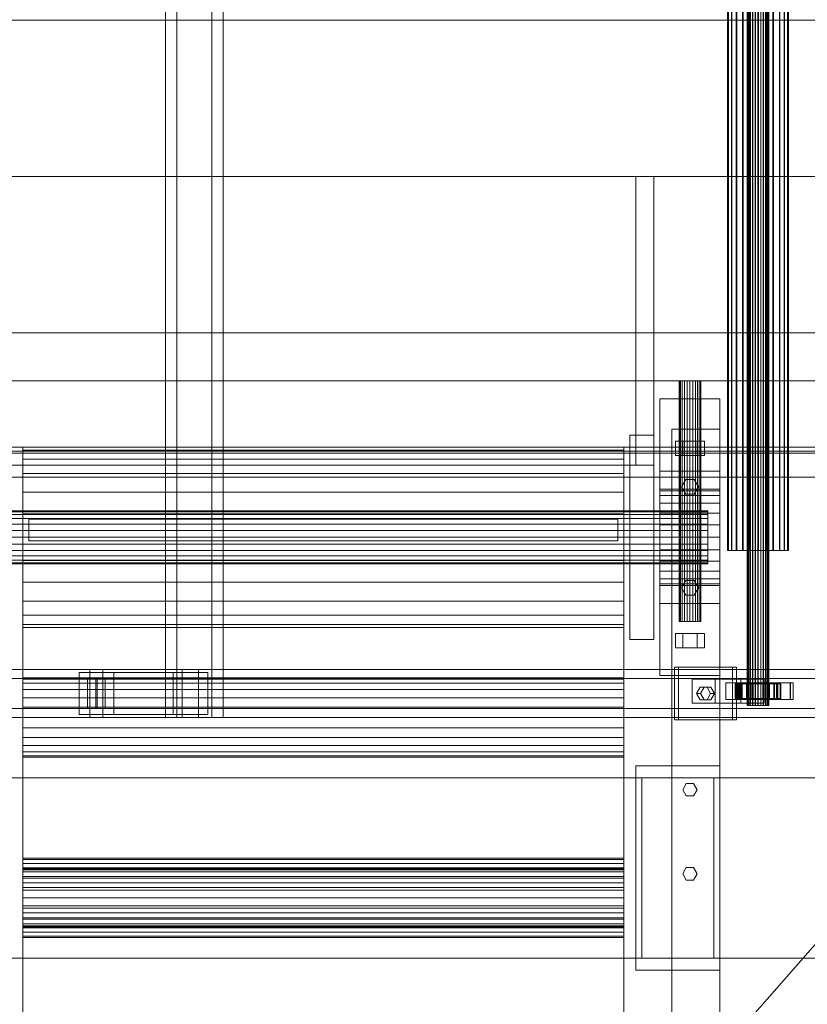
# Model space of a CAD drawing. Header units: millimetres. Extents: x -4738 to 65662, y -68080 to 6847.
# Tile 448 of 656: x 4848 to 5503, y -18688 to -17870. Entities that reach past the tile are written whole.
import ezdxf

# ---------------------------------------------------------------- set-up
doc = ezdxf.new("R2010")
doc.units = ezdxf.units.MM
for name, color, linetype, lineweight in [('COTAS_P', 1, 'Continuous', 0), ('superior_C01', 7, 'Continuous', 0), ('superior_dosificador', 7, 'Continuous', 0)]:
    doc.layers.add(name, color=color, linetype=linetype, lineweight=lineweight)
doc.dimstyles.new('R19_100', dxfattribs={"dimtxt": 250, "dimasz": 150, "dimexe": 150, "dimexo": 80, "dimgap": 100, "dimtad": 1, "dimtih": 1, "dimtoh": 1, "dimdsep": 46, "dimcen": 0.09, "dimadec": 0, "dimazin": 0, "dimtfac": 1, "dimtdec": 4, "dimtofl": 0, "dimtmove": 0, "dimatfit": 3, "dimfxl": 1, "dimtolj": 1, "dimtzin": 0, "dimarcsym": 0})

# ---------------------------------------------------------------- blocks, each defined once
blk = doc.blocks.new('DIM_R30_36')
at = {"layer": 'COTAS_P'}
for p, q in [((4250, -17250), (4400, -17205)), ((5950, -17250), (5800, -17205)), ((4250, -18150), (4250, -17250)), ((5950, -17250), (4250, -17250)), ((4250, -17250), (4400, -17295)), ((5950, -17250), (5800, -17295)), ((5950, -18150), (5950, -17250))]:
    blk.add_line(p, q, dxfattribs=at)
blk.add_text('1700 P', height=250, rotation=180, dxfattribs=at).set_placement((5100, -17350))

msp = doc.modelspace()

# ---------------------------------------------------------------- linework, layer by layer
at = {"layer": 'superior_C01'}
for p, q in [((4968.89, -17550), (4968.89, -18450)), ((4978.326, -18450), (4978.326, -17550)), ((5007.408, -18450), (5007.408, -17550)), ((5016.845, -17550), (5016.845, -18450)), ((5452.632, -18440), (5452.632, -17560)), ((5452.912, -18440), (5452.912, -17560)), ((5452.965, -18440), (5452.965, -17560)), ((5453.787, -18440), (5453.787, -17560)), ((5453.888, -18440), (5453.888, -17560)), ((5455.196, -18440), (5455.196, -17560)), ((5455.339, -18440), (5455.339, -17560)), ((5457.044, -18440), (5457.044, -17560)), ((5457.219, -18440), (5457.219, -17560)), ((5459.205, -18440), (5459.205, -17560)), ((5459.399, -18440), (5459.399, -17560)), ((5461.531, -18440), (5461.531, -17560)), ((5461.732, -18440), (5461.732, -17560)), ((5463.863, -18440), (5463.863, -17560)), ((5464.058, -18440), (5464.058, -17560)), ((5466.044, -18440), (5466.044, -17560)), ((5466.218, -18440), (5466.218, -17560)), ((5467.924, -18440), (5467.924, -17560)), ((5468.066, -18440), (5468.066, -17560)), ((5469.375, -18440), (5469.375, -17560)), ((5469.475, -18440), (5469.475, -17560)), ((5470.298, -17560), (5470.298, -18440)), ((5470.35, -18440), (5470.35, -17560)), ((5470.631, -18440), (5470.631, -17560)), ((5436.233, -18311.15), (5436.233, -17688.85)), ((5437.025, -18311.15), (5437.025, -17688.85)), ((5437.172, -18311.15), (5437.172, -17688.85)), ((5439.493, -18311.15), (5439.493, -17688.85)), ((5439.778, -18311.15), (5439.778, -17688.85)), ((5443.471, -18311.15), (5443.471, -17688.85)), ((5443.873, -18311.15), (5443.873, -17688.85)), ((5448.686, -18311.15), (5448.686, -17688.85)), ((5449.178, -18311.15), (5449.178, -17688.85)), ((5454.783, -18311.15), (5454.783, -17688.85)), ((5455.332, -18311.15), (5455.332, -17688.85)), ((5461.347, -18311.15), (5461.347, -17688.85)), ((5461.916, -18311.15), (5461.916, -17688.85)), ((5467.93, -18311.15), (5467.93, -17688.85)), ((5468.479, -18311.15), (5468.479, -17688.85)), ((5474.084, -18311.15), (5474.084, -17688.85)), ((5474.577, -18311.15), (5474.577, -17688.85)), ((5479.39, -18311.15), (5479.39, -17688.85)), ((5479.792, -18311.15), (5479.792, -17688.85)), ((5483.485, -18311.15), (5483.485, -17688.85)), ((5483.769, -18311.15), (5483.769, -17688.85)), ((5486.091, -17688.85), (5486.091, -18311.15)), ((5486.238, -18311.15), (5486.238, -17688.85)), ((5487.03, -18311.15), (5487.03, -17688.85)), ((4752.863, -17870), (5697.022, -17870)), ((5698.63, -17870), (4754.471, -17870)), ((4752.863, -18000), (5697.022, -18000)), ((5698.63, -18000), (4754.471, -18000)), ((4752.863, -18130), (5697.022, -18130)), ((5698.63, -18130), (4754.471, -18130)), ((5678.578, -18228.298), (4734.419, -18228.298)), ((4736.026, -18228.298), (5680.186, -18228.298)), ((10242.208, -18250), (1103.221, -18250)), ((1104.577, -18250), (10243.564, -18250)), ((5437.172, -18311.15), (5436.233, -18311.15)), ((5436.233, -18311.15), (5437.025, -18311.15)), ((5437.025, -18311.15), (5439.493, -18311.15)), ((5439.778, -18311.15), (5437.172, -18311.15)), ((5439.493, -18311.15), (5443.471, -18311.15)), ((5443.873, -18311.15), (5439.778, -18311.15)), ((5443.471, -18311.15), (5448.686, -18311.15)), ((5449.178, -18311.15), (5443.873, -18311.15)), ((5448.686, -18311.15), (5454.783, -18311.15)), ((5455.332, -18311.15), (5449.178, -18311.15)), ((5454.783, -18311.15), (5461.347, -18311.15)), ((5461.916, -18311.15), (5455.332, -18311.15)), ((5461.347, -18311.15), (5467.93, -18311.15)), ((5468.479, -18311.15), (5461.916, -18311.15)), ((5467.93, -18311.15), (5474.084, -18311.15)), ((5474.577, -18311.15), (5468.479, -18311.15)), ((5474.084, -18311.15), (5479.39, -18311.15)), ((5479.792, -18311.15), (5474.577, -18311.15)), ((5479.39, -18311.15), (5483.485, -18311.15)), ((5483.769, -18311.15), (5479.792, -18311.15)), ((5483.485, -18311.15), (5486.091, -18311.15)), ((5486.238, -18311.15), (5483.769, -18311.15)), ((5486.091, -18311.15), (5487.03, -18311.15)), ((5487.03, -18311.15), (5486.238, -18311.15)), ((4905.916, -18410), (3750.355, -18410)), ((3761.139, -18410), (4916.701, -18410)), ((4982.757, -18410), (3827.195, -18410)), ((3840.676, -18410), (4996.238, -18410)), ((4905.916, -18410), (4905.916, -18450)), ((4916.701, -18410), (4905.916, -18410)), ((6061.478, -18410), (4905.916, -18410)), ((4916.701, -18450), (4916.701, -18410)), ((4916.701, -18410), (6072.263, -18410)), ((4982.757, -18410), (4982.757, -18450)), ((4996.238, -18410), (4982.757, -18410)), ((6138.318, -18410), (4982.757, -18410)), ((4996.238, -18450), (4996.238, -18410)), ((4996.238, -18410), (6151.799, -18410)), ((5440.44, -18408), (5392.292, -18408)), ((5392.292, -18408), (5392.292, -18452)), ((5395.527, -18408), (5392.292, -18408)), ((5395.527, -18452), (5395.527, -18408)), ((5395.527, -18408), (5443.675, -18408)), ((5440.44, -18452), (5440.44, -18408)), ((5440.44, -18408), (5443.675, -18408)), ((5443.675, -18408), (5443.675, -18452)), ((4903.985, -18417.5), (3826.611, -18417.5)), ((3841.26, -18417.5), (4918.633, -18417.5)), ((4925.753, -18412.5), (4896.864, -18412.5)), ((4896.864, -18412.5), (4896.864, -18447.5)), ((4975.053, -18412.5), (4896.864, -18412.5)), ((4903.985, -18417.5), (4903.985, -18442.5)), ((4918.633, -18417.5), (4903.985, -18417.5)), ((4910.771, -18417.5), (4911.847, -18417.5)), ((4910.771, -18442.5), (4910.771, -18417.5)), ((6144.521, -18417.5), (4910.771, -18417.5)), ((4911.847, -18417.5), (4911.847, -18442.5)), ((4911.847, -18417.5), (6145.597, -18417.5)), ((4918.633, -18442.5), (4918.633, -18417.5)), ((4925.753, -18447.5), (4925.753, -18412.5)), ((4925.753, -18412.5), (5003.942, -18412.5)), ((4975.053, -18447.5), (4975.053, -18412.5)), ((4975.053, -18412.5), (5003.942, -18412.5)), ((5003.942, -18412.5), (5003.942, -18447.5)), ((5425.996, -18418), (5406.736, -18418)), ((5406.736, -18418), (5406.736, -18438)), ((5447.418, -18418), (5406.736, -18418)), ((5425.996, -18438), (5425.996, -18418)), ((5425.996, -18418), (5466.677, -18418)), ((5447.418, -18438), (5447.418, -18418)), ((5447.418, -18418), (5466.677, -18418)), ((5466.677, -18418), (5466.677, -18438)), ((5410.588, -18430), (5413.477, -18424.804)), ((5413.477, -18424.804), (5419.255, -18424.804)), ((5416.712, -18424.804), (5413.477, -18424.804)), ((5416.712, -18424.804), (5413.823, -18430)), ((5422.49, -18424.804), (5416.712, -18424.804)), ((5419.255, -18424.804), (5422.144, -18430)), ((5422.49, -18424.804), (5419.255, -18424.804)), ((5425.379, -18430), (5422.49, -18424.804)), ((5446.34, -18421), (5434.784, -18421)), ((5434.784, -18421), (5434.784, -18435)), ((5446.108, -18421), (5434.784, -18421)), ((5443.225, -18422), (5442.632, -18422)), ((5442.632, -18422), (5452.632, -18422)), ((5442.632, -18434), (5442.632, -18422)), ((5442.632, -18422), (5443.335, -18422)), ((5445.071, -18422), (5443.225, -18422)), ((5443.225, -18422), (5452.912, -18422)), ((5443.225, -18434), (5443.225, -18422)), ((5443.335, -18422), (5452.965, -18422)), ((5443.335, -18434), (5443.335, -18422)), ((5443.335, -18422), (5445.284, -18422)), ((5488.633, -18421), (5444.336, -18421)), ((5444.336, -18421), (5444.336, -18435)), ((5446.493, -18421), (5444.336, -18421)), ((5448.047, -18422), (5445.071, -18422)), ((5445.071, -18422), (5453.787, -18422)), ((5445.071, -18434), (5445.071, -18422)), ((5445.284, -18422), (5453.888, -18422)), ((5445.284, -18434), (5445.284, -18422)), ((5445.284, -18422), (5448.347, -18422)), ((5446.108, -18435), (5446.108, -18421)), ((5446.108, -18421), (5457.664, -18421)), ((5446.34, -18435), (5446.34, -18421)), ((5446.34, -18421), (5457.664, -18421)), ((5446.493, -18435), (5446.493, -18421)), ((5446.493, -18421), (5490.79, -18421)), ((5451.948, -18422), (5448.047, -18422)), ((5448.047, -18422), (5455.196, -18422)), ((5448.047, -18434), (5448.047, -18422)), ((5448.347, -18422), (5455.339, -18422)), ((5448.347, -18434), (5448.347, -18422)), ((5448.347, -18422), (5452.316, -18422)), ((5456.509, -18422), (5451.948, -18422)), ((5451.948, -18422), (5457.044, -18422)), ((5451.948, -18434), (5451.948, -18422)), ((5452.316, -18422), (5457.219, -18422)), ((5452.316, -18434), (5452.316, -18422)), ((5452.316, -18422), (5456.919, -18422)), ((5452.632, -18422), (5452.912, -18422)), ((5452.632, -18422), (5452.632, -18434)), ((5452.965, -18422), (5452.632, -18422)), ((5452.912, -18422), (5453.787, -18422)), ((5452.912, -18422), (5452.912, -18434)), ((5452.965, -18422), (5452.965, -18434)), ((5453.888, -18422), (5452.965, -18422)), ((5453.787, -18422), (5455.196, -18422)), ((5453.787, -18422), (5453.787, -18434)), ((5453.888, -18422), (5453.888, -18434)), ((5455.339, -18422), (5453.888, -18422)), ((5455.196, -18422), (5457.044, -18422)), ((5455.196, -18422), (5455.196, -18434)), ((5455.339, -18422), (5455.339, -18434)), ((5457.219, -18422), (5455.339, -18422)), ((5461.419, -18422), (5456.509, -18422)), ((5456.509, -18422), (5459.205, -18422)), ((5456.509, -18434), (5456.509, -18422)), ((5456.919, -18422), (5459.399, -18422)), ((5456.919, -18434), (5456.919, -18422)), ((5456.919, -18422), (5461.844, -18422)), ((5457.044, -18422), (5459.205, -18422)), ((5457.044, -18422), (5457.044, -18434)), ((5457.219, -18422), (5457.219, -18434)), ((5459.399, -18422), (5457.219, -18422)), ((5457.664, -18421), (5457.664, -18435)), ((5459.205, -18422), (5461.531, -18422)), ((5459.205, -18422), (5459.205, -18434)), ((5459.399, -18422), (5459.399, -18434)), ((5461.732, -18422), (5459.399, -18422)), ((5466.343, -18422), (5461.419, -18422)), ((5461.419, -18422), (5461.531, -18422)), ((5461.419, -18434), (5461.419, -18422)), ((5461.531, -18422), (5463.863, -18422)), ((5461.531, -18422), (5461.531, -18434)), ((5461.844, -18422), (5461.732, -18422)), ((5461.732, -18422), (5461.732, -18434)), ((5464.058, -18422), (5461.732, -18422)), ((5461.844, -18434), (5461.844, -18422)), ((5461.844, -18422), (5466.754, -18422)), ((5466.343, -18422), (5463.863, -18422)), ((5463.863, -18422), (5466.044, -18422)), ((5463.863, -18422), (5463.863, -18434)), ((5466.754, -18422), (5464.058, -18422)), ((5464.058, -18422), (5464.058, -18434)), ((5466.218, -18422), (5464.058, -18422)), ((5477.155, -18421), (5465.599, -18421)), ((5465.599, -18421), (5465.599, -18435)), ((5476.923, -18421), (5465.599, -18421)), ((5470.946, -18422), (5466.044, -18422)), ((5466.044, -18422), (5467.924, -18422)), ((5466.044, -18422), (5466.044, -18434)), ((5471.315, -18422), (5466.218, -18422)), ((5466.218, -18422), (5466.218, -18434)), ((5468.066, -18422), (5466.218, -18422)), ((5470.946, -18422), (5466.343, -18422)), ((5466.343, -18434), (5466.343, -18422)), ((5466.754, -18434), (5466.754, -18422)), ((5466.754, -18422), (5471.315, -18422)), ((5474.915, -18422), (5467.924, -18422)), ((5467.924, -18422), (5469.375, -18422)), ((5467.924, -18422), (5467.924, -18434)), ((5475.216, -18422), (5468.066, -18422)), ((5468.066, -18422), (5468.066, -18434)), ((5469.475, -18422), (5468.066, -18422)), ((5477.978, -18422), (5469.375, -18422)), ((5469.375, -18422), (5470.298, -18422)), ((5469.375, -18422), (5469.375, -18434)), ((5478.191, -18422), (5469.475, -18422)), ((5469.475, -18422), (5469.475, -18434)), ((5470.35, -18422), (5469.475, -18422)), ((5470.298, -18422), (5479.928, -18422)), ((5470.298, -18434), (5470.298, -18422)), ((5470.298, -18422), (5470.631, -18422)), ((5480.038, -18422), (5470.35, -18422)), ((5470.35, -18422), (5470.35, -18434)), ((5470.631, -18422), (5470.35, -18422)), ((5480.63, -18422), (5470.631, -18422)), ((5470.631, -18422), (5470.631, -18434)), ((5474.915, -18422), (5470.946, -18422)), ((5470.946, -18434), (5470.946, -18422)), ((5471.315, -18434), (5471.315, -18422)), ((5471.315, -18422), (5475.216, -18422)), ((5477.978, -18422), (5474.915, -18422)), ((5474.915, -18434), (5474.915, -18422)), ((5475.216, -18434), (5475.216, -18422)), ((5475.216, -18422), (5478.191, -18422)), ((5476.923, -18435), (5476.923, -18421)), ((5476.923, -18421), (5488.478, -18421)), ((5477.155, -18435), (5477.155, -18421)), ((5477.155, -18421), (5488.478, -18421)), ((5479.928, -18422), (5477.978, -18422)), ((5477.978, -18434), (5477.978, -18422)), ((5478.191, -18434), (5478.191, -18422)), ((5478.191, -18422), (5480.038, -18422)), ((5479.928, -18422), (5479.928, -18434)), ((5480.63, -18422), (5479.928, -18422)), ((5480.038, -18434), (5480.038, -18422)), ((5480.038, -18422), (5480.63, -18422)), ((5480.63, -18434), (5480.63, -18422)), ((5488.478, -18421), (5488.478, -18435)), ((5488.633, -18435), (5488.633, -18421)), ((5488.633, -18421), (5490.79, -18421)), ((5490.79, -18421), (5490.79, -18435)), ((5413.477, -18435.196), (5410.588, -18430)), ((5410.588, -18430), (5413.823, -18430)), ((5419.255, -18435.196), (5413.477, -18435.196)), ((5416.712, -18435.196), (5413.477, -18435.196)), ((5413.823, -18430), (5416.712, -18435.196)), ((5416.712, -18435.196), (5422.49, -18435.196)), ((5422.144, -18430), (5419.255, -18435.196)), ((5422.49, -18435.196), (5419.255, -18435.196)), ((5425.379, -18430), (5422.144, -18430)), ((5422.49, -18435.196), (5425.379, -18430)), ((5434.784, -18435), (5446.34, -18435)), ((5434.784, -18435), (5446.108, -18435)), ((5452.632, -18434), (5442.632, -18434)), ((5442.632, -18434), (5443.225, -18434)), ((5443.335, -18434), (5442.632, -18434)), ((5452.912, -18434), (5443.225, -18434)), ((5443.225, -18434), (5445.071, -18434)), ((5452.965, -18434), (5443.335, -18434)), ((5445.284, -18434), (5443.335, -18434)), ((5444.336, -18435), (5488.633, -18435)), ((5444.336, -18435), (5446.493, -18435)), ((5453.787, -18434), (5445.071, -18434)), ((5445.071, -18434), (5448.047, -18434)), ((5453.888, -18434), (5445.284, -18434)), ((5448.347, -18434), (5445.284, -18434)), ((5457.664, -18435), (5446.108, -18435)), ((5457.664, -18435), (5446.34, -18435)), ((5490.79, -18435), (5446.493, -18435)), ((5455.196, -18434), (5448.047, -18434)), ((5448.047, -18434), (5451.948, -18434)), ((5455.339, -18434), (5448.347, -18434)), ((5452.316, -18434), (5448.347, -18434)), ((5457.044, -18434), (5451.948, -18434)), ((5451.948, -18434), (5456.509, -18434)), ((5457.219, -18434), (5452.316, -18434)), ((5456.919, -18434), (5452.316, -18434)), ((5452.912, -18434), (5452.632, -18434)), ((5452.632, -18434), (5452.965, -18434)), ((5453.787, -18434), (5452.912, -18434)), ((5452.965, -18434), (5453.888, -18434)), ((5455.196, -18434), (5453.787, -18434)), ((5453.888, -18434), (5455.339, -18434)), ((5457.044, -18434), (5455.196, -18434)), ((5455.339, -18434), (5457.219, -18434)), ((5459.205, -18434), (5456.509, -18434)), ((5456.509, -18434), (5461.419, -18434)), ((5459.399, -18434), (5456.919, -18434)), ((5461.844, -18434), (5456.919, -18434)), ((5459.205, -18434), (5457.044, -18434)), ((5457.219, -18434), (5459.399, -18434)), ((5461.531, -18434), (5459.205, -18434)), ((5459.399, -18434), (5461.732, -18434)), ((5461.531, -18434), (5461.419, -18434)), ((5461.419, -18434), (5466.343, -18434)), ((5463.863, -18434), (5461.531, -18434)), ((5461.732, -18434), (5461.844, -18434)), ((5461.732, -18434), (5464.058, -18434)), ((5466.754, -18434), (5461.844, -18434)), ((5466.044, -18434), (5463.863, -18434)), ((5463.863, -18434), (5466.343, -18434)), ((5464.058, -18434), (5466.754, -18434)), ((5464.058, -18434), (5466.218, -18434)), ((5465.599, -18435), (5477.155, -18435)), ((5465.599, -18435), (5476.923, -18435)), ((5467.924, -18434), (5466.044, -18434)), ((5466.044, -18434), (5470.946, -18434)), ((5466.218, -18434), (5471.315, -18434)), ((5466.218, -18434), (5468.066, -18434)), ((5466.343, -18434), (5470.946, -18434)), ((5471.315, -18434), (5466.754, -18434)), ((5469.375, -18434), (5467.924, -18434)), ((5467.924, -18434), (5474.915, -18434)), ((5468.066, -18434), (5475.216, -18434)), ((5468.066, -18434), (5469.475, -18434)), ((5470.298, -18434), (5469.375, -18434)), ((5469.375, -18434), (5477.978, -18434)), ((5469.475, -18434), (5478.191, -18434)), ((5469.475, -18434), (5470.35, -18434)), ((5479.928, -18434), (5470.298, -18434)), ((5470.631, -18434), (5470.298, -18434)), ((5470.35, -18434), (5480.038, -18434)), ((5470.35, -18434), (5470.631, -18434)), ((5470.631, -18434), (5480.63, -18434)), ((5470.946, -18434), (5474.915, -18434)), ((5475.216, -18434), (5471.315, -18434)), ((5474.915, -18434), (5477.978, -18434)), ((5478.191, -18434), (5475.216, -18434)), ((5488.478, -18435), (5476.923, -18435)), ((5488.478, -18435), (5477.155, -18435)), ((5477.978, -18434), (5479.928, -18434)), ((5480.038, -18434), (5478.191, -18434)), ((5479.928, -18434), (5480.63, -18434)), ((5480.63, -18434), (5480.038, -18434)), ((5490.79, -18435), (5488.633, -18435)), ((3826.611, -18442.5), (4903.985, -18442.5)), ((3841.26, -18442.5), (4918.633, -18442.5)), ((4903.985, -18442.5), (4918.633, -18442.5)), ((4911.847, -18442.5), (4910.771, -18442.5)), ((4910.771, -18442.5), (6144.521, -18442.5)), ((4911.847, -18442.5), (6145.597, -18442.5)), ((5406.736, -18438), (5425.996, -18438)), ((5406.736, -18438), (5447.418, -18438)), ((5466.677, -18438), (5425.996, -18438)), ((5466.677, -18438), (5447.418, -18438)), ((5452.965, -18440), (5452.632, -18440)), ((5452.632, -18440), (5452.912, -18440)), ((5452.912, -18440), (5453.787, -18440)), ((5453.888, -18440), (5452.965, -18440)), ((5453.787, -18440), (5455.196, -18440)), ((5455.339, -18440), (5453.888, -18440)), ((5455.196, -18440), (5457.044, -18440)), ((5457.219, -18440), (5455.339, -18440)), ((5457.044, -18440), (5459.205, -18440)), ((5459.399, -18440), (5457.219, -18440)), ((5459.205, -18440), (5461.531, -18440)), ((5461.732, -18440), (5459.399, -18440)), ((5461.531, -18440), (5463.863, -18440)), ((5464.058, -18440), (5461.732, -18440)), ((5463.863, -18440), (5466.044, -18440)), ((5466.218, -18440), (5464.058, -18440)), ((5466.044, -18440), (5467.924, -18440)), ((5468.066, -18440), (5466.218, -18440)), ((5467.924, -18440), (5469.375, -18440)), ((5469.475, -18440), (5468.066, -18440)), ((5469.375, -18440), (5470.298, -18440)), ((5470.35, -18440), (5469.475, -18440)), ((5470.298, -18440), (5470.631, -18440)), ((5470.631, -18440), (5470.35, -18440)), ((3750.355, -18450), (4905.916, -18450)), ((3761.139, -18450), (4916.701, -18450)), ((3827.195, -18450), (4982.757, -18450)), ((3840.676, -18450), (4996.238, -18450)), ((4896.864, -18447.5), (4925.753, -18447.5)), ((4975.053, -18447.5), (4896.864, -18447.5)), ((4905.916, -18450), (4916.701, -18450)), ((4905.916, -18450), (6061.478, -18450)), ((4916.701, -18450), (6072.263, -18450)), ((5003.942, -18447.5), (4925.753, -18447.5)), ((4968.89, -18450), (5007.408, -18450)), ((4968.89, -18450), (4978.326, -18450)), ((5003.942, -18447.5), (4975.053, -18447.5)), ((5016.845, -18450), (4978.326, -18450)), ((4982.757, -18450), (4996.238, -18450)), ((4982.757, -18450), (6138.318, -18450)), ((4996.238, -18450), (6151.799, -18450)), ((5016.845, -18450), (5007.408, -18450)), ((5392.292, -18452), (5440.44, -18452)), ((5392.292, -18452), (5395.527, -18452)), ((5443.675, -18452), (5395.527, -18452)), ((5443.675, -18452), (5440.44, -18452))]:
    msp.add_line(p, q, dxfattribs=at)
at = {"layer": 'superior_dosificador'}
for p, q in [((4825, -18000), (5375, -18000)), ((5360, -18240), (5360, -18000)), ((5360, -18000), (5375, -18000)), ((5375, -18000), (5375, -18240)), ((5870, -18170), (4330, -18170)), ((5396.307, -18170), (5396, -18170)), ((5396, -18370), (5396, -18170)), ((5396.307, -18170), (5397.206, -18170)), ((5396.307, -18170), (5396.307, -18370)), ((5397.206, -18170), (5398.636, -18170)), ((5397.206, -18170), (5397.206, -18370)), ((5398.636, -18170), (5400.5, -18170)), ((5398.636, -18170), (5398.636, -18370)), ((5400.5, -18170), (5402.671, -18170)), ((5400.5, -18170), (5400.5, -18370)), ((5402.671, -18170), (5405, -18170)), ((5402.671, -18170), (5402.671, -18370)), ((5405, -18170), (5407.329, -18170)), ((5405, -18170), (5405, -18370)), ((5407.329, -18170), (5409.5, -18170)), ((5407.329, -18170), (5407.329, -18370)), ((5409.5, -18170), (5411.364, -18170)), ((5409.5, -18170), (5409.5, -18370)), ((5411.364, -18170), (5412.794, -18170)), ((5411.364, -18170), (5411.364, -18370)), ((5412.794, -18170), (5413.693, -18170)), ((5412.794, -18170), (5412.794, -18370)), ((5413.693, -18170), (5414, -18170)), ((5413.693, -18170), (5413.693, -18370)), ((5414, -18170), (5414, -18370)), ((5430, -18185), (5380, -18185)), ((5380, -18185), (5380, -18415)), ((5430, -18415), (5430, -18185)), ((5430, -18210), (5390, -18210)), ((5390, -18210), (5390, -19790)), ((5430, -19790), (5430, -18210)), ((5355, -18385), (5355, -18215)), ((5355, -18215), (5375, -18215)), ((5375, -18215), (5375, -18385)), ((5399, -18220), (5393, -18220)), ((5393, -18232), (5393, -18220)), ((5399, -18220), (5411, -18220)), ((5399, -18220), (5399, -18232)), ((5411, -18220), (5417, -18220)), ((5411, -18220), (5411, -18232)), ((5417, -18220), (5417, -18232)), ((5875, -18225), (4325, -18225)), ((4330, -18230), (5870, -18230)), ((4850, -18227.556), (4850, -18225)), ((5350, -18225), (4850, -18225)), ((4850, -18235.048), (4850, -18227.556)), ((5350, -18227.556), (4850, -18227.556)), ((5350, -18227.556), (5350, -18225)), ((5350, -18235.048), (5350, -18227.556)), ((4850, -18246.967), (4850, -18235.048)), ((5350, -18235.048), (4850, -18235.048)), ((5350, -18246.967), (5350, -18235.048)), ((5393, -18232), (5399, -18232)), ((5399, -18232), (5411, -18232)), ((5411, -18232), (5417, -18232)), ((5375, -18240), (4825, -18240)), ((4850, -18262.5), (4850, -18246.967)), ((5350, -18246.967), (4850, -18246.967)), ((5350, -18262.5), (5350, -18246.967)), ((5375, -18240), (5360, -18240)), ((5430, -18245), (5380, -18245)), ((5380, -18245), (5380, -18355)), ((5430, -18355), (5430, -18245)), ((4325, -18250), (5875, -18250)), ((4350, -18250), (5850, -18250)), ((5850, -18250), (5350, -18820)), ((5398, -18258), (5401.5, -18251.938)), ((5401.5, -18251.938), (5408.5, -18251.938)), ((5408.5, -18251.938), (5412, -18258)), ((4850, -18280.589), (4850, -18262.5)), ((5350, -18262.5), (4850, -18262.5)), ((5350, -18280.589), (5350, -18262.5)), ((5380, -18261.363), (5380, -18260)), ((5430, -18260), (5380, -18260)), ((5380, -18265.359), (5380, -18261.363)), ((5430, -18261.363), (5380, -18261.363)), ((5401.5, -18264.062), (5398, -18258)), ((5412, -18258), (5408.5, -18264.062)), ((5430, -18261.363), (5430, -18260)), ((5430, -18265.359), (5430, -18261.363)), ((5380, -18271.716), (5380, -18265.359)), ((5430, -18265.359), (5380, -18265.359)), ((5380, -18280), (5380, -18271.716)), ((5430, -18271.716), (5380, -18271.716)), ((5408.5, -18264.062), (5401.5, -18264.062)), ((5430, -18271.716), (5430, -18265.359)), ((5430, -18280), (5430, -18271.716)), ((5420, -18278), (4780, -18278)), ((5420, -18278.75), (4780, -18278.75)), ((5380, -18289.647), (5380, -18280)), ((5430, -18280), (5380, -18280)), ((5420, -18278.75), (5420, -18278)), ((5420, -18280.947), (5420, -18278.75)), ((5430, -18289.647), (5430, -18280)), ((5420, -18280.947), (4780, -18280.947)), ((5420, -18284.444), (4780, -18284.444)), ((4850, -18300), (4850, -18280.589)), ((5350, -18280.589), (4850, -18280.589)), ((4855, -18303), (4855, -18285)), ((4855, -18285), (5345, -18285)), ((5345, -18285), (5345, -18303)), ((5350, -18300), (5350, -18280.589)), ((5420, -18284.444), (5420, -18280.947)), ((5420, -18289), (5420, -18284.444)), ((5420, -18289), (4780, -18289)), ((5420, -18294.306), (4780, -18294.306)), ((5380, -18300), (5380, -18289.647)), ((5430, -18289.647), (5380, -18289.647)), ((5420, -18294.306), (5420, -18289)), ((5420, -18300), (5420, -18294.306)), ((5430, -18300), (5430, -18289.647)), ((5420, -18300), (4780, -18300)), ((4850, -18319.411), (4850, -18300)), ((5350, -18300), (4850, -18300)), ((4850, -18300), (4850, -19700)), ((5345, -18303), (4855, -18303)), ((5350, -18319.411), (5350, -18300)), ((5350, -19700), (5350, -18300)), ((5380, -18310.353), (5380, -18300)), ((5430, -18300), (5380, -18300)), ((5420, -18305.694), (5420, -18300)), ((5430, -18310.353), (5430, -18300)), ((5420, -18305.694), (4780, -18305.694)), ((5420, -18311), (4780, -18311)), ((5380, -18320), (5380, -18310.353)), ((5430, -18310.353), (5380, -18310.353)), ((5420, -18311), (5420, -18305.694)), ((5420, -18315.556), (5420, -18311)), ((5430, -18320), (5430, -18310.353)), ((5420, -18315.556), (4780, -18315.556)), ((5420, -18319.053), (4780, -18319.053)), ((4850, -18337.5), (4850, -18319.411)), ((5350, -18319.411), (4850, -18319.411)), ((5350, -18337.5), (5350, -18319.411)), ((5380, -18328.284), (5380, -18320)), ((5430, -18320), (5380, -18320)), ((5420, -18319.053), (5420, -18315.556)), ((5420, -18321.25), (5420, -18319.053)), ((5430, -18328.284), (5430, -18320)), ((5420, -18321.25), (4780, -18321.25)), ((4780, -18322), (5420, -18322)), ((5380, -18334.641), (5380, -18328.284)), ((5430, -18328.284), (5380, -18328.284)), ((5420, -18321.25), (5420, -18322)), ((5430, -18334.641), (5430, -18328.284)), ((5380, -18338.637), (5380, -18334.641)), ((5430, -18334.641), (5380, -18334.641)), ((5398, -18342), (5401.5, -18335.938)), ((5401.5, -18335.938), (5408.5, -18335.938)), ((5408.5, -18335.938), (5412, -18342)), ((5430, -18338.637), (5430, -18334.641)), ((4850, -18353.033), (4850, -18337.5)), ((5350, -18337.5), (4850, -18337.5)), ((5350, -18353.033), (5350, -18337.5)), ((5380, -18340), (5380, -18338.637)), ((5430, -18338.637), (5380, -18338.637)), ((5380, -18340), (5430, -18340)), ((5401.5, -18348.062), (5398, -18342)), ((5412, -18342), (5408.5, -18348.062)), ((5430, -18338.637), (5430, -18340)), ((4850, -18364.952), (4850, -18353.033)), ((5350, -18353.033), (4850, -18353.033)), ((5350, -18364.952), (5350, -18353.033)), ((5408.5, -18348.062), (5401.5, -18348.062)), ((5380, -18355), (5430, -18355)), ((4850, -18372.444), (4850, -18364.952)), ((5350, -18364.952), (4850, -18364.952)), ((5350, -18372.444), (5350, -18364.952)), ((5396, -18370), (5396.307, -18370)), ((5396.307, -18370), (5397.206, -18370)), ((5397.206, -18370), (5398.636, -18370)), ((5398.636, -18370), (5400.5, -18370)), ((5400.5, -18370), (5402.671, -18370)), ((5402.671, -18370), (5405, -18370)), ((5405, -18370), (5407.329, -18370)), ((5407.329, -18370), (5409.5, -18370)), ((5409.5, -18370), (5411.364, -18370)), ((5411.364, -18370), (5412.794, -18370)), ((5412.794, -18370), (5413.693, -18370)), ((5413.693, -18370), (5414, -18370)), ((4850, -18375), (4850, -18372.444)), ((5350, -18372.444), (4850, -18372.444)), ((4850, -18375), (5350, -18375)), ((5350, -18372.444), (5350, -18375)), ((5375, -18385), (5355, -18385)), ((5399, -18380), (5393, -18380)), ((5393, -18392), (5393, -18380)), ((5399, -18380), (5411, -18380)), ((5399, -18380), (5399, -18392)), ((5411, -18380), (5417, -18380)), ((5411, -18380), (5411, -18392)), ((5417, -18380), (5417, -18392)), ((5393, -18392), (5399, -18392)), ((5399, -18392), (5411, -18392)), ((5411, -18392), (5417, -18392)), ((4850, -18418.124), (4850, -18417)), ((5350, -18417), (4850, -18417)), ((4850, -18421.421), (4850, -18418.124)), ((5350, -18418.124), (4850, -18418.124)), ((5350, -18418.124), (5350, -18417)), ((5350, -18421.421), (5350, -18418.124)), ((5380, -18415), (5430, -18415)), ((4850, -18426.665), (4850, -18421.421)), ((5350, -18421.421), (4850, -18421.421)), ((4850, -18433.5), (4850, -18426.665)), ((5350, -18426.665), (4850, -18426.665)), ((5350, -18426.665), (5350, -18421.421)), ((5350, -18433.5), (5350, -18426.665)), ((4850, -18441.459), (4850, -18433.5)), ((5350, -18433.5), (4850, -18433.5)), ((5350, -18441.459), (5350, -18433.5)), ((4850, -18450), (4850, -18441.459)), ((5350, -18441.459), (4850, -18441.459)), ((5350, -18450), (5350, -18441.459)), ((4850, -18458.541), (4850, -18450)), ((5350, -18450), (4850, -18450)), ((5350, -18458.541), (5350, -18450)), ((4850, -18466.5), (4850, -18458.541)), ((5350, -18458.541), (4850, -18458.541)), ((5350, -18466.5), (5350, -18458.541)), ((4850, -18473.335), (4850, -18466.5)), ((5350, -18466.5), (4850, -18466.5)), ((5350, -18473.335), (5350, -18466.5)), ((4850, -18478.579), (4850, -18473.335)), ((5350, -18473.335), (4850, -18473.335)), ((5350, -18478.579), (5350, -18473.335)), ((4850, -18481.876), (4850, -18478.579)), ((5350, -18478.579), (4850, -18478.579)), ((4850, -18483), (4850, -18481.876)), ((5350, -18481.876), (4850, -18481.876)), ((4850, -18483), (5350, -18483)), ((5350, -18481.876), (5350, -18478.579)), ((5350, -18481.876), (5350, -18483)), ((5430, -18490), (5360, -18490)), ((5360, -18490), (5360, -18660)), ((5430, -18660), (5430, -18490)), ((5870, -18500), (4330, -18500)), ((5425, -18500), (5365, -18500)), ((5365, -18500), (5365, -18650)), ((5425, -18650), (5425, -18500)), ((5399, -18510), (5402, -18504.804)), ((5402, -18504.804), (5408, -18504.804)), ((5408, -18504.804), (5411, -18510)), ((5402, -18515.196), (5399, -18510)), ((5408, -18515.196), (5402, -18515.196)), ((5411, -18510), (5408, -18515.196)), ((4850, -18568.124), (4850, -18567)), ((5350, -18567), (4850, -18567)), ((4850, -18571.421), (4850, -18568.124)), ((5350, -18568.124), (4850, -18568.124)), ((4850, -18576.665), (4850, -18571.421)), ((5350, -18571.421), (4850, -18571.421)), ((5350, -18568.124), (5350, -18567)), ((5350, -18571.421), (5350, -18568.124)), ((5350, -18576.665), (5350, -18571.421)), ((5399, -18580), (5402, -18574.804)), ((5402, -18574.804), (5408, -18574.804)), ((5408, -18574.804), (5411, -18580)), ((4850, -18575.852), (4850, -18575)), ((5350, -18575), (4850, -18575)), ((4850, -18578.349), (4850, -18575.852)), ((5350, -18575.852), (4850, -18575.852)), ((4850, -18583.5), (4850, -18576.665)), ((5350, -18576.665), (4850, -18576.665)), ((4850, -18582.322), (4850, -18578.349)), ((5350, -18578.349), (4850, -18578.349)), ((4850, -18587.5), (4850, -18582.322)), ((5350, -18582.322), (4850, -18582.322)), ((5350, -18575.852), (5350, -18575)), ((5350, -18578.349), (5350, -18575.852)), ((5350, -18583.5), (5350, -18576.665)), ((5350, -18582.322), (5350, -18578.349)), ((5350, -18587.5), (5350, -18582.322)), ((5402, -18585.196), (5399, -18580)), ((5411, -18580), (5408, -18585.196)), ((4850, -18591.459), (4850, -18583.5)), ((5350, -18583.5), (4850, -18583.5)), ((4850, -18593.53), (4850, -18587.5)), ((5350, -18587.5), (4850, -18587.5)), ((5350, -18591.459), (5350, -18583.5)), ((5350, -18593.53), (5350, -18587.5)), ((5408, -18585.196), (5402, -18585.196)), ((4850, -18600), (4850, -18591.459)), ((5350, -18591.459), (4850, -18591.459)), ((4850, -18600), (4850, -18593.53)), ((5350, -18593.53), (4850, -18593.53)), ((5350, -18600), (5350, -18591.459)), ((5350, -18600), (5350, -18593.53)), ((4850, -18608.541), (4850, -18600)), ((5350, -18600), (4850, -18600)), ((4850, -18606.47), (4850, -18600)), ((4850, -18612.5), (4850, -18606.47)), ((5350, -18606.47), (4850, -18606.47)), ((5350, -18608.541), (5350, -18600)), ((5350, -18606.47), (5350, -18600)), ((5350, -18612.5), (5350, -18606.47)), ((4850, -18616.5), (4850, -18608.541)), ((5350, -18608.541), (4850, -18608.541)), ((4850, -18617.678), (4850, -18612.5)), ((5350, -18612.5), (4850, -18612.5)), ((5350, -18616.5), (5350, -18608.541)), ((5350, -18617.678), (5350, -18612.5)), ((4850, -18623.335), (4850, -18616.5)), ((5350, -18616.5), (4850, -18616.5)), ((4850, -18621.651), (4850, -18617.678)), ((5350, -18617.678), (4850, -18617.678)), ((4850, -18624.148), (4850, -18621.651)), ((5350, -18621.651), (4850, -18621.651)), ((4850, -18628.579), (4850, -18623.335)), ((5350, -18623.335), (4850, -18623.335)), ((5350, -18623.335), (5350, -18616.5)), ((5350, -18621.651), (5350, -18617.678)), ((5350, -18624.148), (5350, -18621.651)), ((5350, -18628.579), (5350, -18623.335)), ((4850, -18625), (4850, -18624.148)), ((5350, -18624.148), (4850, -18624.148)), ((4850, -18625), (5350, -18625)), ((4850, -18631.876), (4850, -18628.579)), ((5350, -18628.579), (4850, -18628.579)), ((4850, -18633), (4850, -18631.876)), ((5350, -18631.876), (4850, -18631.876)), ((5350, -18624.148), (5350, -18625)), ((5350, -18631.876), (5350, -18628.579)), ((5350, -18631.876), (5350, -18633)), ((4850, -18633), (5350, -18633)), ((4330, -18650), (5870, -18650)), ((5365, -18650), (5425, -18650)), ((5360, -18660), (5430, -18660))]:
    msp.add_line(p, q, dxfattribs=at)

# ---------------------------------------------------------------- dimensions: what is measured, and where the dimension line sits
at = {"layer": 'COTAS_P'}
dim = msp.add_aligned_dim(p1=(5950, -18150), p2=(4250, -18150), distance=-900, text='<> P', dimstyle='R19_100', dxfattribs=at)
dim.commit()
dim.dimension.update_dxf_attribs({"geometry": 'DIM_R30_36', "text_midpoint": (5100, -17250)})

doc.saveas('drawing.dxf')
